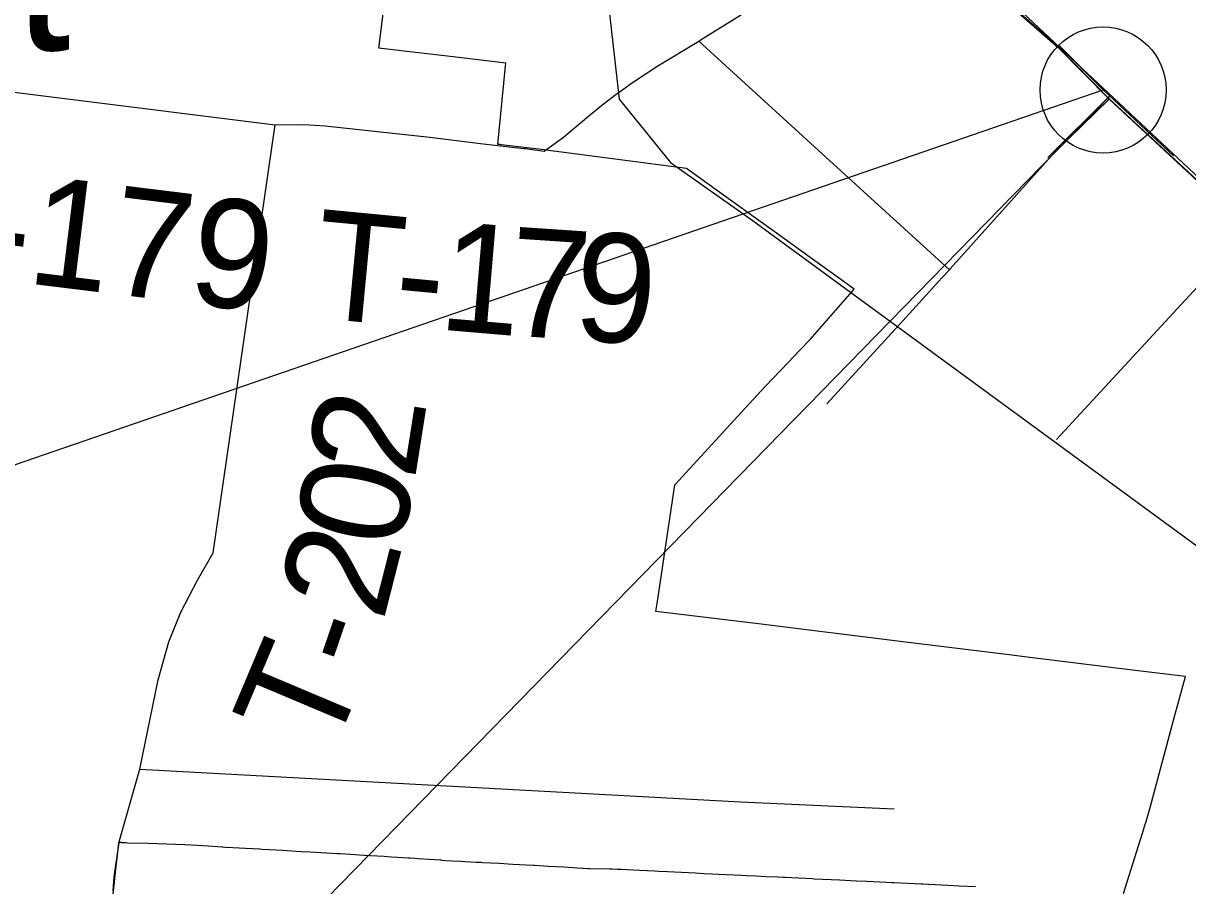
# Model space of a CAD drawing. Extents: x 0 to 39.3, y -3.9 to 22.
# Drawn here: x 3.818 to 4.426, y 18.028 to 18.479 of the extents above; entities that cross this region are included whole.
import ezdxf

# ---------------------------------------------------------------- set-up
doc = ezdxf.new("R2010")
doc.units = 0
for name, color, linetype in [('GM_X_Corporation', 7, 'Continuous'), ('GM_X_Rail_Line', 7, 'Continuous'), ('GM_X_State_Route', 7, 'Continuous'), ('GM_X_Township_Road', 7, 'Continuous'), ('GM_X_Township_Road_Text', 7, 'Continuous'), ('GM_X_Unincorporated_Text', 7, 'Continuous'), ('SH_Text', 7, 'Continuous')]:
    doc.layers.add(name, color=color, linetype=linetype)

msp = doc.modelspace()

# ---------------------------------------------------------------- linework, layer by layer
at = {"layer": 'GM_X_Corporation'}
for points in [[(3.80948, 18.99739), (3.82067, 18.98804), (3.83299, 18.97589), (3.84138, 18.96764), (3.84583, 18.96288), (3.85511, 18.95466), (3.88252, 18.9274), (3.92534, 18.88569), (3.96262, 18.84841), (4.00987, 18.80258), (4.03017, 18.78234), (4.06191, 18.7517), (4.09697, 18.71664), (4.13462, 18.67973), (4.165, 18.64952), (4.18951, 18.6266), (4.23299, 18.5847), (4.28093, 18.53405), (4.3073, 18.51158), (4.32746, 18.49339), (4.35788, 18.46652), (4.3844, 18.43966), (4.43715, 18.39064)], [(4.43715, 18.39064), (4.3844, 18.43966), (4.35788, 18.46652), (4.32746, 18.49339), (4.3073, 18.51158), (4.28093, 18.53405), (4.23299, 18.5847), (4.18951, 18.6266), (4.165, 18.64952), (4.13462, 18.67973), (4.09697, 18.71664), (4.06191, 18.7517), (4.03017, 18.78234), (4.00987, 18.80258), (3.96262, 18.84841), (3.92534, 18.88569), (3.88252, 18.9274), (3.85511, 18.95466), (3.84583, 18.96288), (3.84138, 18.96764), (3.83299, 18.97589), (3.82067, 18.98804), (3.80948, 18.99739)], [(4.3921, 18.02433), (4.40293, 18.05866), (4.40319, 18.05947), (4.40398, 18.06197), (4.40616, 18.06934), (4.41884, 18.11672), (4.42444, 18.13765), (4.39822, 18.14088), (4.34042, 18.14801), (4.33245, 18.14899), (4.27702, 18.15582), (4.20165, 18.16511), (4.14813, 18.1717), (4.14873, 18.17573), (4.1496, 18.18146), (4.15805, 18.23769), (4.19473, 18.27773), (4.20512, 18.28908), (4.21738, 18.30181), (4.22312, 18.30792), (4.22854, 18.31368), (4.23111, 18.31641), (4.24925, 18.33728), (4.2516, 18.33984), (4.24384, 18.34544), (4.22853, 18.35646), (4.2166, 18.36506), (4.17895, 18.39218), (4.16407, 18.4029), (4.09474, 18.41198), (4.09467, 18.41199), (4.09, 18.4126), (4.06738, 18.41528), (4.06706, 18.41532), (4.06677, 18.41536), (4.06651, 18.41539), (4.0655, 18.41551), (4.06938, 18.45463), (4.06942, 18.45502), (4.06953, 18.45613), (4.06971, 18.45792), (4.04234, 18.46116), (4.0152, 18.46438), (4.00341, 18.46578), (4.006, 18.48645)], [(3.8648, 18.02401), (3.8653, 18.02866), (3.86625, 18.03714), (3.86689, 18.0428), (3.86724, 18.046), (3.86782, 18.05115), (3.86783, 18.05115), (3.86783, 18.05115), (3.86786, 18.05115), (3.86882, 18.0511), (3.86905, 18.05108), (3.86961, 18.05105), (3.87048, 18.051), (3.87049, 18.051), (3.87124, 18.05096), (3.87233, 18.05091), (3.87235, 18.05091), (3.87238, 18.0509), (3.8724, 18.0509), (3.88309, 18.05059), (3.89263, 18.05032), (3.90195, 18.05005), (3.90874, 18.04955), (3.90876, 18.04955), (3.90878, 18.04955), (3.91438, 18.04921), (3.92168, 18.04877), (3.92205, 18.04873), (3.92321, 18.04863), (3.92322, 18.04863), (3.92722, 18.04842), (3.93384, 18.04807), (3.93761, 18.04788), (3.93763, 18.04787), (3.94121, 18.04766), (3.94131, 18.04766), (3.94137, 18.04765), (3.94259, 18.04758), (3.9426, 18.04758), (3.95341, 18.04702), (3.96023, 18.04651), (3.96301, 18.0464), (3.96302, 18.0464), (3.96755, 18.04609), (3.96763, 18.04608), (3.98169, 18.04523), (3.9833, 18.04522), (3.98333, 18.04522), (3.98867, 18.04487), (3.99585, 18.04441), (3.99588, 18.04441), (3.9959, 18.04441), (3.99898, 18.04423), (3.99903, 18.04422), (4.00618, 18.04381), (4.0062, 18.04381), (4.00998, 18.04361), (4.013, 18.04341), (4.01852, 18.04304), (4.01979, 18.04296), (4.02226, 18.04279), (4.02396, 18.04268), (4.02398, 18.04268), (4.0297, 18.04231), (4.03572, 18.04193), (4.03575, 18.04193), (4.03641, 18.04187), (4.03641, 18.04187), (4.03642, 18.04187), (4.03836, 18.0417), (4.03838, 18.0417), (4.04165, 18.04151), (4.04171, 18.04151), (4.04632, 18.04125), (4.04634, 18.04125), (4.04837, 18.04114), (4.05429, 18.04081), (4.05431, 18.04081), (4.05456, 18.0408), (4.05477, 18.04079), (4.05593, 18.04072), (4.05597, 18.04072), (4.05621, 18.04071), (4.05626, 18.0407), (4.05667, 18.04068), (4.05758, 18.04063), (4.05762, 18.04063), (4.06622, 18.04015), (4.06623, 18.04015), (4.07337, 18.03975), (4.07338, 18.03975), (4.08042, 18.03936), (4.08431, 18.03914), (4.08434, 18.03914), (4.08436, 18.03914), (4.0849, 18.03911), (4.0849, 18.03911), (4.09192, 18.03871), (4.09194, 18.03871), (4.09996, 18.03824), (4.10695, 18.03783), (4.10697, 18.03783), (4.11, 18.03765), (4.11002, 18.03765), (4.11029, 18.03763), (4.11031, 18.03763), (4.11256, 18.0375), (4.11257, 18.0375), (4.11299, 18.03748), (4.11337, 18.03745), (4.11339, 18.03745), (4.12426, 18.03725), (4.12522, 18.03724), (4.12806, 18.0371), (4.12989, 18.03701), (4.13971, 18.03653), (4.14738, 18.03615), (4.14743, 18.03615), (4.1497, 18.03604), (4.15419, 18.03582), (4.16868, 18.03512), (4.17076, 18.03502), (4.1732, 18.0349), (4.18476, 18.03434), (4.19283, 18.03395), (4.1952, 18.03384), (4.20046, 18.03359), (4.20554, 18.03334), (4.21175, 18.03304), (4.21451, 18.03291), (4.21559, 18.03285), (4.22978, 18.03217), (4.23067, 18.03213), (4.24397, 18.03148), (4.24958, 18.03121), (4.2528, 18.03106), (4.25816, 18.0308), (4.2685, 18.0303), (4.27132, 18.03016), (4.27234, 18.03011), (4.28653, 18.02943), (4.28742, 18.02938), (4.29051, 18.02924), (4.30072, 18.02874), (4.30633, 18.02847), (4.31491, 18.02806)]]:
    msp.add_lwpolyline(points, dxfattribs=at)
at = {"layer": 'GM_X_Rail_Line'}
for points in [[(4.18622, 18.62831), (4.16229, 18.58605), (4.13124, 18.5367), (4.12369, 18.48529), (4.12892, 18.43918), (4.15569, 18.40598), (4.19759, 18.37648), (4.47535, 18.17304), (4.96919, 17.80149), (5.02614, 17.76837), (5.21709, 17.68386), (5.32106, 17.63105), (5.39089, 17.58757), (5.43744, 17.54098), (5.46537, 17.50526), (5.48399, 17.47265), (5.64071, 17.11701), (5.6795, 17.02694), (5.72761, 16.96171), (5.77261, 16.91201), (5.96967, 16.67439), (6.19906, 16.40813)], [(4.18622, 18.62831), (4.5461, 18.29048), (5.02431, 17.8281), (5.05481, 17.80455), (5.09109, 17.79139), (5.82191, 17.59599), (5.89111, 17.57346), (5.98316, 17.53226), (6.18094, 17.42458)]]:
    msp.add_lwpolyline(points, dxfattribs=at)
at = {"layer": 'GM_X_State_Route'}
msp.add_lwpolyline([(4.28117, 18.53353), (4.30753, 18.51105), (4.32769, 18.49287), (4.35812, 18.466), (4.38464, 18.43914), (4.43738, 18.39012), (4.45767, 18.37075), (4.45969, 18.36881), (4.48099, 18.34887), (4.50938, 18.32318), (4.53913, 18.29546), (4.56584, 18.27077), (4.59613, 18.24257), (4.61383, 18.22761), (4.62669, 18.21506), (4.64334, 18.19878), (4.68632, 18.15759), (4.70813, 18.13562), (4.72978, 18.11608), (4.76332, 18.08353), (4.79832, 18.04918), (4.81667, 18.03132), (4.83918, 18.00978)], dxfattribs=at)
at = {"layer": 'GM_X_Township_Road'}
for p, q in [((3.87874, 18.08928), (4.1922, 18.07216)), ((4.1922, 18.07216), (4.27237, 18.06859))]:
    msp.add_line(p, q, dxfattribs=at)
for points in [[(4.08976, 18.41195), (4.09366, 18.41475), (4.09977, 18.41923), (4.11304, 18.43037), (4.11968, 18.4358), (4.12669, 18.44115), (4.13089, 18.44416), (4.13583, 18.44785), (4.14904, 18.45655), (4.17042, 18.4694), (4.17174, 18.4702), (4.25224, 18.52037), (4.27785, 18.53703)], [(4.17042, 18.4694), (4.23673, 18.40881), (4.30126, 18.34999)], [(3.29478, 18.41493), (3.3784, 18.40548), (3.42149, 18.40036), (3.4675, 18.3949), (3.50963, 18.3899), (3.57531, 18.38211), (3.61843, 18.37635), (3.62914, 18.37444), (3.63672, 18.37269), (3.64184, 18.37547), (3.64535, 18.38249), (3.6477, 18.39814), (3.6496, 18.44116), (3.65399, 18.45638), (3.66335, 18.46136), (3.72539, 18.45374), (3.94943, 18.42576), (3.96424, 18.42592), (3.97553, 18.42517), (4.03008, 18.41923), (4.05652, 18.41589), (4.05949, 18.41555)], [(4.23735, 18.28005), (4.27875, 18.32528), (4.29754, 18.34598), (4.30126, 18.34999), (4.30168, 18.35044), (4.35614, 18.41134), (4.38464, 18.43914)], [(3.86475, 18.02558), (3.86535, 18.03306), (3.86803, 18.05213), (3.87874, 18.08928), (3.88827, 18.13596), (3.8938, 18.1557), (3.90015, 18.17126), (3.90885, 18.188), (3.91706, 18.20222), (3.94943, 18.42576)], [(4.05949, 18.41555), (4.07141, 18.41421), (4.0791, 18.41341), (4.08007, 18.41331)], [(4.08007, 18.41331), (4.08103, 18.41321), (4.08975, 18.41194)], [(4.35723, 18.2614), (4.43905, 18.35012), (4.45767, 18.37075)]]:
    msp.add_lwpolyline(points, dxfattribs=at)
at = {"layer": 'SH_Text'}
for p, q in [((3.81326, 18.2482), (4.38151, 18.4439)), ((4.38495, 18.44071), (3.81326, 17.85491)), ((4.38493, 18.44069), (4.35259, 18.40862))]:
    msp.add_line(p, q, dxfattribs=at)
msp.add_lwpolyline([(4.35828, 18.46742), (4.38151, 18.4439), (4.41825, 18.40947)], dxfattribs=at)
msp.add_circle((4.38151, 18.4439), 0.03291, dxfattribs=at)

# ---------------------------------------------------------------- texts
at = {"layer": 'GM_X_Township_Road_Text'}
for s, height, rotation, p in [('T-179', 0.056818, 352.97996, (3.74768, 18.35184)), ('T', 0.05682, 354.55957, (3.96797, 18.32519)), ('1', 0.05682, 355.14281, (4.03385, 18.31894)), ('7', 0.05682, 356.16475, (4.06955, 18.31592)), ('9', 0.05682, 356.15269, (4.1042, 18.3136)), ('-', 0.05682, 354.62393, (4.01027, 18.32116)), ('2', 0.05682, 81.00693, (4.02214, 18.23961)), ('0', 0.05682, 78.98656, (4.01508, 18.2031)), ('2', 0.05682, 75.7078, (4.00566, 18.16573)), ('-', 0.05682, 71.09128, (3.99667, 18.13887)), ('T', 0.05682, 67.15199, (3.97865, 18.09573))]:
    msp.add_text(s, height=height, rotation=rotation, dxfattribs=at).set_placement(p)
at = {"layer": 'GM_X_Unincorporated_Text'}
msp.add_text('Locust', height=0.078977, rotation=0.00001, dxfattribs=at).set_placement((3.5314, 18.46468))

doc.saveas('drawing.dxf')
